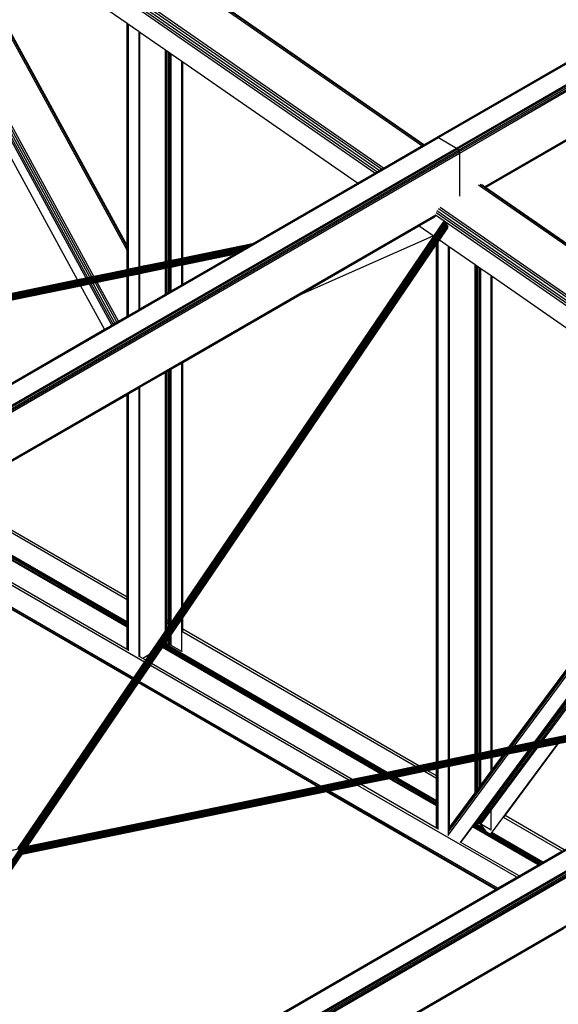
# Model space of a CAD drawing. Header units: millimetres. Extents: x 10 to 1250, y -62 to 528.
# Tile 661 of 909: x 607.291 to 608.254, y 514.406 to 516.164. Entities that reach past the tile are written whole.
import ezdxf

# ---------------------------------------------------------------- set-up
doc = ezdxf.new("R2010")
doc.units = ezdxf.units.MM
doc.header["$LTSCALE"] = 0.05

msp = doc.modelspace()

# ---------------------------------------------------------------- linework, layer by layer
at = {"color": 8}
for p, q in [((608.0377, 515.9543), (610.7471, 517.5185)), ((608.0397, 515.9536), (610.7491, 517.5178)), ((608.0718, 515.935), (610.7812, 517.4993)), ((608.0738, 515.9334), (610.7832, 517.4977)), ((608.0755, 515.9312), (610.7848, 517.4954)), ((608.0766, 515.9286), (610.786, 517.4929)), ((608.077, 515.9261), (610.7863, 517.4903)), ((608.1219, 515.866), (610.744, 517.3798)), ((608.1234, 515.865), (610.7435, 517.3777)), ((608.0361, 515.9539), (609.6352, 516.8772)), ((608.1239, 515.8646), (609.7565, 516.8072)), ((608.0101, 515.9389), (607.0057, 516.6348)), ((608.0126, 515.9404), (607.0088, 516.6359)), ((608.0137, 515.941), (607.0261, 516.6252)), ((607.9378, 515.8972), (606.9339, 516.5927)), ((607.9414, 515.8993), (606.937, 516.5952)), ((607.9294, 515.8923), (606.9296, 516.5851)), ((607.9335, 515.8947), (606.9313, 516.5891)), ((607.926, 515.8904), (606.9479, 516.5679)), ((607.41, 515.7028), (606.9656, 516.5158)), ((607.4128, 515.7034), (606.9706, 516.5124)), ((607.4164, 515.7042), (606.977, 516.5079)), ((607.4202, 515.7049), (606.9839, 516.5032)), ((607.4237, 515.7057), (606.9902, 516.4988)), ((607.4828, 515.7528), (607.1267, 516.4042)), ((607.4828, 515.7582), (607.1314, 516.401)), ((607.4828, 515.761), (607.1339, 516.3992)), ((607.4828, 516.1575), (607.1339, 516.3992)), ((607.3944, 515.6996), (607.0299, 516.3664)), ((607.4835, 516.157), (607.4828, 516.1575)), ((607.4828, 515.761), (607.4828, 516.1575)), ((607.4852, 516.1559), (607.4835, 516.157)), ((607.4835, 515.7596), (607.4835, 516.157)), ((607.4856, 516.1556), (607.4852, 516.1559)), ((607.4852, 515.7566), (607.4852, 516.1559)), ((607.4856, 515.7558), (607.4856, 516.1556)), ((607.5043, 516.1427), (607.4856, 516.1556)), ((607.5043, 515.7223), (607.5043, 516.1427)), ((607.506, 516.1415), (607.5043, 516.1427)), ((607.506, 515.7226), (607.506, 516.1415)), ((607.5518, 516.1097), (607.506, 516.1415)), ((607.5518, 515.732), (607.5518, 516.1097)), ((607.5541, 516.1081), (607.5518, 516.1097)), ((607.5541, 515.7325), (607.5541, 516.1081)), ((607.5569, 516.1062), (607.5541, 516.1081)), ((607.5569, 515.7331), (607.5569, 516.1062)), ((607.5596, 516.1043), (607.5569, 516.1062)), ((607.5596, 515.7336), (607.5596, 516.1043)), ((607.5605, 516.1037), (607.5596, 516.1043)), ((607.5605, 515.7338), (607.5605, 516.1037)), ((607.562, 516.1027), (607.5605, 516.1037)), ((607.562, 515.7341), (607.562, 516.1027)), ((607.5806, 516.0898), (607.562, 516.1027)), ((607.5806, 515.738), (607.5806, 516.0898)), ((607.5823, 516.0886), (607.5806, 516.0898)), ((607.5823, 515.7383), (607.5823, 516.0886)), ((607.8946, 515.8722), (607.5823, 516.0886)), ((605.3608, 514.4087), (608.0377, 515.9543)), ((605.3627, 514.408), (608.0397, 515.9536)), ((607.9414, 515.8993), (608.0101, 515.9389)), ((608.0101, 515.9389), (608.0126, 515.9404)), ((608.0126, 515.9404), (608.0137, 515.941)), ((608.0137, 515.941), (608.0361, 515.9539)), ((608.0361, 515.9539), (608.0377, 515.9543)), ((608.0377, 515.9543), (608.0397, 515.9536)), ((608.0397, 515.9536), (608.0718, 515.935)), ((605.3948, 514.3895), (608.0718, 515.935)), ((605.3968, 514.3879), (608.0738, 515.9334)), ((605.3985, 514.3856), (608.0755, 515.9312)), ((605.3996, 514.383), (608.0766, 515.9286)), ((605.4, 514.3805), (608.077, 515.9261)), ((608.0718, 515.935), (608.0738, 515.9334)), ((608.0738, 515.9334), (608.0755, 515.9312)), ((608.0755, 515.9312), (608.0766, 515.9286)), ((608.0766, 515.9286), (608.077, 515.9261)), ((608.077, 515.9261), (608.077, 515.849)), ((607.8946, 515.8722), (607.926, 515.8904)), ((607.926, 515.8904), (607.9294, 515.8923)), ((607.9294, 515.8923), (607.9335, 515.8947)), ((607.9335, 515.8947), (607.9378, 515.8972)), ((607.9378, 515.8972), (607.9414, 515.8993)), ((607.7071, 515.764), (607.8946, 515.8722)), ((609.1155, 515.1731), (608.1113, 515.8688)), ((609.118, 515.1746), (608.1144, 515.8699)), ((608.1219, 515.866), (608.1171, 515.8694)), ((608.1234, 515.865), (608.1219, 515.866)), ((608.1239, 515.8646), (608.1234, 515.865)), ((609.1191, 515.1752), (608.1239, 515.8646)), ((609.0348, 515.1265), (608.0352, 515.8191)), ((609.0389, 515.1289), (608.0369, 515.8231)), ((609.0432, 515.1313), (608.0396, 515.8267)), ((609.0468, 515.1334), (608.0426, 515.8291)), ((605.4449, 514.3204), (608.0346, 515.8156)), ((605.4464, 514.3194), (608.0342, 515.8135)), ((607.2878, 514.6838), (608.0484, 515.8025)), ((607.288, 514.6839), (608.0487, 515.8028)), ((607.2884, 514.6839), (608.0492, 515.803)), ((607.2889, 514.684), (608.0496, 515.803)), ((607.2894, 514.684), (608.0501, 515.803)), ((607.2899, 514.6839), (608.0507, 515.8029)), ((607.2905, 514.6838), (608.0512, 515.8028)), ((607.291, 514.6835), (608.0518, 515.8025)), ((607.2916, 514.6832), (608.0524, 515.8022)), ((607.2927, 514.6836), (608.053, 515.8017)), ((607.2941, 514.6843), (608.0535, 515.8013)), ((607.2955, 514.6849), (608.054, 515.8007)), ((607.2967, 514.6855), (608.0545, 515.8001)), ((607.2979, 514.6858), (608.055, 515.7995)), ((607.299, 514.6861), (608.0554, 515.7988)), ((607.2999, 514.6863), (608.0558, 515.7981)), ((608.0048, 515.7959), (608.0331, 515.8122)), ((608.0313, 515.7775), (608.0481, 515.8022)), ((609.0314, 515.1245), (608.0345, 515.8152)), ((607.3008, 514.6865), (608.0561, 515.7974)), ((607.3017, 514.6867), (608.0564, 515.7967)), ((607.3024, 514.6868), (608.0565, 515.796)), ((607.3031, 514.687), (608.0566, 515.7954)), ((607.3036, 514.6871), (608.0567, 515.7947)), ((607.3041, 514.6872), (608.0566, 515.7941)), ((607.3044, 514.6872), (608.0565, 515.7936)), ((607.7919, 515.673), (608.0027, 515.7947)), ((608.0048, 515.7959), (608.0027, 515.7947)), ((608.0027, 515.7947), (608.005, 515.7957)), ((608.0048, 515.7959), (608.005, 515.7957)), ((608.0304, 515.7781), (608.005, 515.7957)), ((608.0412, 515.7707), (608.0561, 515.7927)), ((608.0561, 515.7927), (608.0564, 515.7931)), ((607.7055, 515.7631), (606.1891, 515.4508)), ((607.7063, 515.7635), (606.1904, 515.4514)), ((607.7069, 515.7639), (606.1916, 515.4519)), ((607.5823, 515.1171), (608.0313, 515.7775)), ((607.7071, 515.764), (607.5823, 515.7383)), ((607.5823, 515.0958), (608.036, 515.7631)), ((607.7045, 515.7625), (607.7055, 515.7631)), ((607.7055, 515.7631), (607.7063, 515.7635)), ((607.7063, 515.7635), (607.7069, 515.7639)), ((607.7069, 515.7639), (607.7071, 515.764)), ((607.7919, 515.673), (608.0304, 515.7781)), ((608.0313, 515.7775), (608.0304, 515.7781)), ((608.036, 515.7631), (608.0367, 515.7642)), ((608.036, 514.8381), (608.036, 515.7631)), ((608.0367, 515.7642), (608.0388, 515.7673)), ((608.0367, 514.8382), (608.0367, 515.7642)), ((608.0388, 515.7673), (608.0412, 515.7707)), ((608.0388, 514.8387), (608.0388, 515.7673)), ((608.0575, 515.7594), (608.0412, 515.7707)), ((607.7033, 515.7618), (606.186, 515.4494)), ((607.7018, 515.7609), (606.1865, 515.4489)), ((607.7002, 515.76), (606.1871, 515.4485)), ((607.6984, 515.759), (606.1876, 515.4479)), ((607.7045, 515.7625), (606.1877, 515.4502)), ((607.6965, 515.7579), (606.1881, 515.4473)), ((607.6946, 515.7568), (606.1886, 515.4467)), ((607.6925, 515.7556), (606.189, 515.446)), ((607.6905, 515.7544), (606.1894, 515.4453)), ((607.6749, 515.7454), (606.1895, 515.4396)), ((607.6884, 515.7532), (606.1897, 515.4446)), ((607.6757, 515.7459), (606.1897, 515.4399)), ((607.6864, 515.752), (606.1899, 515.4439)), ((607.6766, 515.7464), (606.1899, 515.4403)), ((607.6844, 515.7509), (606.1901, 515.4432)), ((607.6778, 515.7471), (606.1901, 515.4408)), ((607.6825, 515.7498), (606.1902, 515.4425)), ((607.6792, 515.7479), (606.1902, 515.4413)), ((606.1903, 515.4419), (607.6808, 515.7488)), ((607.4835, 515.7596), (607.4828, 515.761)), ((607.4828, 515.7582), (607.4828, 515.761)), ((607.4835, 515.7568), (607.4828, 515.7582)), ((607.4828, 515.7528), (607.4828, 515.7582)), ((607.4828, 515.7178), (607.4828, 515.7528)), ((607.4835, 515.7515), (607.4828, 515.7528)), ((607.4852, 515.7566), (607.4835, 515.7596)), ((607.4835, 515.7568), (607.4835, 515.7596)), ((607.4835, 515.7515), (607.4835, 515.7568)), ((607.4852, 515.7538), (607.4835, 515.7568)), ((607.4835, 515.718), (607.4835, 515.7515)), ((607.4852, 515.7484), (607.4835, 515.7515)), ((607.4856, 515.7558), (607.4852, 515.7566)), ((607.4852, 515.7538), (607.4852, 515.7566)), ((607.4852, 515.7484), (607.4852, 515.7538)), ((607.4856, 515.753), (607.4852, 515.7538)), ((607.4856, 515.7476), (607.4852, 515.7484)), ((607.4852, 515.7183), (607.4852, 515.7484)), ((607.4856, 515.753), (607.4856, 515.7558)), ((607.4856, 515.7476), (607.4856, 515.753)), ((607.4856, 515.7184), (607.4856, 515.7476)), ((607.6745, 515.7452), (607.6749, 515.7454)), ((607.6749, 515.7454), (607.6757, 515.7459)), ((607.6757, 515.7459), (607.6766, 515.7464)), ((607.6766, 515.7464), (607.6778, 515.7471)), ((607.6778, 515.7471), (607.6792, 515.7479)), ((607.6792, 515.7479), (607.6808, 515.7488)), ((607.6808, 515.7488), (607.6825, 515.7498)), ((607.6825, 515.7498), (607.6844, 515.7509)), ((607.6844, 515.7509), (607.6864, 515.752)), ((607.6864, 515.752), (607.6884, 515.7532)), ((607.6884, 515.7532), (607.6905, 515.7544)), ((607.6905, 515.7544), (607.6925, 515.7556)), ((607.6925, 515.7556), (607.6946, 515.7568)), ((607.6946, 515.7568), (607.6965, 515.7579)), ((607.6965, 515.7579), (607.6984, 515.759)), ((607.6984, 515.759), (607.7002, 515.76)), ((607.7002, 515.76), (607.7018, 515.7609)), ((607.7018, 515.7609), (607.7033, 515.7618)), ((607.7033, 515.7618), (607.7045, 515.7625)), ((608.0575, 514.8425), (608.0575, 515.7594)), ((608.0592, 515.7582), (608.0575, 515.7594)), ((608.0592, 514.8429), (608.0592, 515.7582)), ((608.105, 515.7264), (608.0592, 515.7582)), ((607.6745, 515.7452), (606.1893, 515.4394)), ((607.5518, 515.732), (607.506, 515.7226)), ((607.5541, 515.7325), (607.5518, 515.732)), ((607.5569, 515.7331), (607.5541, 515.7325)), ((607.5596, 515.7336), (607.5569, 515.7331)), ((607.5605, 515.7338), (607.5596, 515.7336)), ((607.562, 515.7341), (607.5605, 515.7338)), ((607.5806, 515.738), (607.562, 515.7341)), ((607.5823, 515.7383), (607.5806, 515.738)), ((607.6742, 515.745), (607.5823, 515.7261)), ((607.5823, 515.692), (607.6742, 515.745)), ((607.6742, 515.745), (607.6745, 515.7452)), ((607.4828, 515.7178), (607.4237, 515.7057)), ((607.4835, 515.718), (607.4828, 515.7178)), ((607.4852, 515.7183), (607.4835, 515.718)), ((607.4856, 515.7184), (607.4852, 515.7183)), ((607.5043, 515.7223), (607.4856, 515.7184)), ((607.506, 515.7226), (607.5043, 515.7223)), ((607.506, 515.7104), (607.5043, 515.71)), ((607.5518, 515.7198), (607.506, 515.7104)), ((607.506, 515.6479), (607.506, 515.7104)), ((607.5541, 515.7203), (607.5518, 515.7198)), ((607.5518, 515.6743), (607.5518, 515.7198)), ((607.5569, 515.7209), (607.5541, 515.7203)), ((607.5541, 515.6757), (607.5541, 515.7203)), ((607.5596, 515.7214), (607.5569, 515.7209)), ((607.5569, 515.6773), (607.5569, 515.7209)), ((607.5605, 515.7216), (607.5596, 515.7214)), ((607.5596, 515.6788), (607.5596, 515.7214)), ((607.562, 515.7219), (607.5605, 515.7216)), ((607.5605, 515.6794), (607.5605, 515.7216)), ((607.5806, 515.7257), (607.562, 515.7219)), ((607.562, 515.6802), (607.562, 515.7219)), ((607.5823, 515.7261), (607.5806, 515.7257)), ((607.5806, 515.691), (607.5806, 515.7257)), ((607.5823, 515.692), (607.5823, 515.7261)), ((608.105, 514.8523), (608.105, 515.7264)), ((608.1073, 515.7248), (608.105, 515.7264)), ((608.1073, 514.8528), (608.1073, 515.7248)), ((608.1101, 515.7229), (608.1073, 515.7248)), ((608.1101, 514.8534), (608.1101, 515.7229)), ((608.1129, 515.721), (608.1101, 515.7229)), ((608.1129, 514.8539), (608.1129, 515.721)), ((608.1152, 515.7194), (608.1129, 515.721)), ((608.1152, 514.8544), (608.1152, 515.7194)), ((608.1339, 515.7065), (608.1152, 515.7194)), ((607.3944, 515.6996), (607.0299, 515.6246)), ((607.41, 515.7028), (607.3944, 515.6996)), ((607.4128, 515.7034), (607.41, 515.7028)), ((607.4164, 515.7042), (607.4128, 515.7034)), ((607.4202, 515.7049), (607.4164, 515.7042)), ((607.4224, 515.6932), (607.4188, 515.6924)), ((607.4237, 515.7057), (607.4202, 515.7049)), ((607.4262, 515.694), (607.4224, 515.6932)), ((607.4612, 515.622), (607.4224, 515.6932)), ((607.4297, 515.6947), (607.4262, 515.694)), ((607.4645, 515.6239), (607.4262, 515.694)), ((607.4828, 515.7056), (607.4297, 515.6947)), ((607.4674, 515.6256), (607.4297, 515.6947)), ((607.4835, 515.7058), (607.4828, 515.7056)), ((607.4828, 515.6345), (607.4828, 515.7056)), ((607.4852, 515.7061), (607.4835, 515.7058)), ((607.4835, 515.6349), (607.4835, 515.7058)), ((607.4856, 515.7062), (607.4852, 515.7061)), ((607.4852, 515.6359), (607.4852, 515.7061)), ((607.5043, 515.71), (607.4856, 515.7062)), ((607.4856, 515.6361), (607.4856, 515.7062)), ((607.5043, 515.6469), (607.5043, 515.71)), ((608.1339, 514.8583), (608.1339, 515.7065)), ((608.1356, 515.7053), (608.1339, 515.7065)), ((608.1356, 514.8586), (608.1356, 515.7053)), ((608.567, 515.4064), (608.1356, 515.7053)), ((607.4004, 515.6886), (607.0299, 515.6124)), ((607.416, 515.6918), (607.4004, 515.6886)), ((607.4426, 515.6113), (607.4004, 515.6886)), ((607.4188, 515.6924), (607.416, 515.6918)), ((607.4558, 515.6189), (607.416, 515.6918)), ((607.4582, 515.6203), (607.4188, 515.6924)), ((607.5518, 515.6743), (607.5541, 515.6757)), ((607.5541, 515.6757), (607.5569, 515.6773)), ((607.5569, 515.6773), (607.5596, 515.6788)), ((607.5596, 515.6788), (607.5605, 515.6794)), ((607.5605, 515.6794), (607.562, 515.6802)), ((607.562, 515.6802), (607.5806, 515.691)), ((607.5806, 515.691), (607.5823, 515.692)), ((607.506, 515.6479), (607.5518, 515.6743)), ((607.5823, 515.552), (607.7919, 515.673)), ((607.4856, 515.6361), (607.5043, 515.6469)), ((607.5043, 515.6469), (607.506, 515.6479)), ((607.4612, 515.622), (607.4645, 515.6239)), ((607.4645, 515.6239), (607.4674, 515.6256)), ((607.4674, 515.6256), (607.4828, 515.6345)), ((607.4828, 515.6345), (607.4835, 515.6349)), ((607.4835, 515.6349), (607.4852, 515.6359)), ((607.4852, 515.6359), (607.4856, 515.6361)), ((607.1132, 515.4211), (607.4426, 515.6113)), ((607.4426, 515.6113), (607.4558, 515.6189)), ((607.4558, 515.6189), (607.4582, 515.6203)), ((607.4582, 515.6203), (607.4612, 515.622)), ((607.5806, 515.551), (607.5823, 515.552)), ((607.5823, 515.1171), (607.5823, 515.552)), ((607.506, 515.5079), (607.5518, 515.5343)), ((607.5518, 515.5343), (607.5541, 515.5357)), ((607.5518, 515.0722), (607.5518, 515.5343)), ((607.5541, 515.5357), (607.5569, 515.5373)), ((607.5541, 515.0918), (607.5541, 515.5357)), ((607.5569, 515.5373), (607.5596, 515.5389)), ((607.5569, 515.0902), (607.5569, 515.5373)), ((607.5596, 515.5389), (607.5605, 515.5394)), ((607.5596, 515.0886), (607.5596, 515.5389)), ((607.5605, 515.5394), (607.562, 515.5402)), ((607.5605, 515.0881), (607.5605, 515.5394)), ((607.562, 515.5402), (607.5806, 515.551)), ((607.562, 515.0872), (607.562, 515.5402)), ((607.5806, 515.1146), (607.5806, 515.551)), ((607.4856, 515.4961), (607.5043, 515.5069)), ((607.5043, 515.5069), (607.506, 515.5079)), ((607.5043, 515.0272), (607.5043, 515.5069)), ((607.506, 515.0263), (607.506, 515.5079)), ((607.1697, 515.3137), (607.4828, 515.4945)), ((607.4828, 515.4945), (607.4835, 515.4949)), ((607.4828, 515.133), (607.4828, 515.4945)), ((607.4835, 515.4949), (607.4852, 515.4959)), ((607.4835, 515.1325), (607.4835, 515.4949)), ((607.4852, 515.4959), (607.4856, 515.4961)), ((607.4852, 515.1316), (607.4852, 515.4959)), ((607.4856, 515.1313), (607.4856, 515.4961)), ((608.1655, 514.8648), (608.567, 515.4064)), ((608.1669, 514.8651), (608.5678, 515.4058)), ((608.1703, 514.8658), (608.5697, 515.4045)), ((608.175, 514.8667), (608.5723, 515.4027)), ((608.2117, 514.8743), (608.5912, 515.3862)), ((608.2128, 514.8745), (608.5884, 515.3811)), ((608.2131, 514.8746), (608.5884, 515.3808)), ((608.2152, 514.875), (608.5884, 515.3784)), ((608.2185, 514.8757), (608.5884, 515.3747)), ((608.2225, 514.8765), (608.5884, 515.3701)), ((608.2266, 514.8774), (608.5884, 515.3654)), ((607.4828, 515.1283), (607.1656, 515.3114)), ((607.4828, 515.133), (607.1697, 515.3137)), ((607.4828, 515.084), (607.1272, 515.2892)), ((607.4828, 515.0865), (607.1294, 515.2905)), ((607.4828, 515.0886), (607.1313, 515.2916)), ((607.4828, 515.0793), (607.1232, 515.2869)), ((607.4828, 515.0814), (607.1251, 515.288)), ((607.5141, 515.0169), (607.0848, 515.2647)), ((607.4828, 515.0396), (607.0889, 515.2671)), ((607.4929, 514.9856), (607.0471, 515.243)), ((607.4934, 514.9863), (607.048, 515.2435)), ((607.4948, 514.9884), (607.0505, 515.2449)), ((606.4664, 513.643), (609.1434, 515.1886)), ((606.4684, 513.6423), (609.1454, 515.1879)), ((606.5005, 513.6238), (609.1775, 515.1693)), ((606.5024, 513.6222), (609.1794, 515.1677)), ((606.5041, 513.6199), (609.1811, 515.1655)), ((606.5052, 513.6173), (609.1822, 515.1629)), ((606.5056, 513.6148), (609.1826, 515.1604)), ((607.4835, 515.1325), (607.4828, 515.133)), ((607.4828, 515.1283), (607.4828, 515.133)), ((607.4852, 515.1316), (607.4835, 515.1325)), ((607.4835, 515.1279), (607.4835, 515.1325)), ((607.4856, 515.1313), (607.4852, 515.1316)), ((607.4852, 515.1269), (607.4852, 515.1316)), ((607.4856, 515.1267), (607.4856, 515.1313)), ((607.4835, 515.1279), (607.4828, 515.1283)), ((607.4828, 515.0886), (607.4828, 515.1283)), ((607.4852, 515.1269), (607.4835, 515.1279)), ((607.4835, 515.0882), (607.4835, 515.1279)), ((607.4856, 515.1267), (607.4852, 515.1269)), ((607.4852, 515.0872), (607.4852, 515.1269)), ((607.4856, 515.087), (607.4856, 515.1267)), ((607.562, 515.0872), (607.5806, 515.1146)), ((607.5806, 515.1146), (607.5823, 515.1171)), ((607.5806, 515.0933), (607.5823, 515.0958)), ((607.5823, 515.0755), (607.5823, 515.0958)), ((607.4835, 515.0882), (607.4828, 515.0886)), ((607.4828, 515.0865), (607.4828, 515.0886)), ((607.4835, 515.0861), (607.4828, 515.0865)), ((607.4828, 515.084), (607.4828, 515.0865)), ((607.4835, 515.0835), (607.4828, 515.084)), ((607.4828, 515.0814), (607.4828, 515.084)), ((607.4835, 515.081), (607.4828, 515.0814)), ((607.4828, 515.0793), (607.4828, 515.0814)), ((607.4828, 515.0396), (607.4828, 515.0793)), ((607.4835, 515.0789), (607.4828, 515.0793)), ((607.4852, 515.0872), (607.4835, 515.0882)), ((607.4835, 515.0861), (607.4835, 515.0882)), ((607.4852, 515.0851), (607.4835, 515.0861)), ((607.4835, 515.0835), (607.4835, 515.0861)), ((607.4852, 515.0826), (607.4835, 515.0835)), ((607.4835, 515.081), (607.4835, 515.0835)), ((607.4835, 515.0789), (607.4835, 515.081)), ((607.4852, 515.0801), (607.4835, 515.081)), ((607.4835, 515.0392), (607.4835, 515.0789)), ((607.4852, 515.0779), (607.4835, 515.0789)), ((607.4856, 515.087), (607.4852, 515.0872)), ((607.4852, 515.0851), (607.4852, 515.0872)), ((607.4856, 515.0849), (607.4852, 515.0851)), ((607.4852, 515.0826), (607.4852, 515.0851)), ((607.4856, 515.0823), (607.4852, 515.0826)), ((607.4852, 515.0801), (607.4852, 515.0826)), ((607.4852, 515.0779), (607.4852, 515.0801)), ((607.4856, 515.0798), (607.4852, 515.0801)), ((607.4852, 515.0383), (607.4852, 515.0779)), ((607.4856, 515.0777), (607.4852, 515.0779)), ((607.4856, 515.0849), (607.4856, 515.087)), ((607.4856, 515.0823), (607.4856, 515.0849)), ((607.4856, 515.0798), (607.4856, 515.0823)), ((607.4856, 515.0777), (607.4856, 515.0798)), ((607.4856, 515.038), (607.4856, 515.0777)), ((607.5569, 515.0902), (607.5541, 515.0918)), ((607.5541, 515.0871), (607.5541, 515.0918)), ((607.5569, 515.0855), (607.5541, 515.0871)), ((607.5541, 515.0756), (607.5541, 515.0871)), ((607.5541, 515.0756), (607.5569, 515.0797)), ((607.5569, 515.0855), (607.5569, 515.0902)), ((607.5569, 515.0797), (607.5569, 515.0855)), ((607.5569, 515.0797), (607.5596, 515.0837)), ((607.5605, 515.0881), (607.5596, 515.0886)), ((607.5596, 515.0839), (607.5596, 515.0886)), ((607.5597, 515.0839), (607.5596, 515.0839)), ((607.5596, 515.0837), (607.5596, 515.0839)), ((607.5596, 515.0837), (607.5597, 515.0839)), ((607.5597, 515.0839), (607.5605, 515.0851)), ((607.562, 515.0872), (607.5605, 515.0881)), ((607.5605, 515.0851), (607.5605, 515.0881)), ((607.5605, 515.0851), (607.562, 515.0872)), ((607.562, 515.0658), (607.5806, 515.0933)), ((607.562, 515.0872), (607.562, 515.0872)), ((607.5806, 515.0765), (607.5806, 515.0933)), ((607.5233, 515.0304), (607.5518, 515.0722)), ((607.5518, 515.0722), (607.5541, 515.0756)), ((607.5569, 515.0583), (607.5596, 515.0624)), ((607.5596, 515.0624), (607.562, 515.0658)), ((607.5596, 515.0491), (607.5596, 515.0624)), ((607.562, 515.0468), (607.562, 515.0658)), ((607.5823, 515.0755), (607.5806, 515.0765)), ((607.5806, 515.0718), (607.5806, 515.0765)), ((607.9987, 514.8304), (607.5806, 515.0718)), ((607.5806, 515.036), (607.5806, 515.0718)), ((608.0047, 514.8316), (607.5823, 515.0755)), ((607.5823, 515.0716), (607.5823, 515.0755)), ((606.5503, 513.5546), (609.1403, 515.0499)), ((606.5518, 513.5536), (609.1398, 515.0478)), ((607.5268, 515.0142), (607.5462, 515.0427)), ((607.5462, 515.0427), (607.5472, 515.0442)), ((607.9362, 514.8175), (607.5462, 515.0427)), ((607.5473, 515.0442), (607.5472, 515.0442)), ((607.5473, 515.0442), (607.5518, 515.0509)), ((607.5495, 515.0455), (607.5473, 515.0442)), ((607.9389, 514.8181), (607.5473, 515.0442)), ((607.5516, 515.0467), (607.5495, 515.0455)), ((607.9422, 514.8187), (607.5495, 515.0455)), ((607.5518, 515.0468), (607.5516, 515.0467)), ((607.9454, 514.8194), (607.5516, 515.0467)), ((607.5518, 515.0509), (607.5541, 515.0543)), ((607.5518, 515.0468), (607.5518, 515.0509)), ((607.5538, 515.0476), (607.5518, 515.0468)), ((607.5541, 515.0477), (607.5538, 515.0476)), ((607.9481, 514.82), (607.5538, 515.0476)), ((607.5541, 515.0543), (607.5569, 515.0583)), ((607.5541, 515.0491), (607.5541, 515.0543)), ((607.5541, 515.0491), (607.5569, 515.0494)), ((607.5541, 515.0477), (607.5541, 515.0491)), ((607.5569, 515.048), (607.5541, 515.0477)), ((607.5569, 515.0494), (607.5569, 515.0583)), ((607.5569, 515.048), (607.5569, 515.0494)), ((607.5596, 515.0477), (607.5569, 515.048)), ((607.5596, 515.0491), (607.5602, 515.049)), ((607.5596, 515.0477), (607.5596, 515.0491)), ((607.562, 515.0468), (607.5596, 515.0477)), ((607.5806, 515.036), (607.562, 515.0468)), ((607.4835, 515.0392), (607.4828, 515.0396)), ((607.4835, 515.0391), (607.4835, 515.0392)), ((607.4852, 515.0383), (607.4835, 515.0392)), ((607.4856, 515.038), (607.4852, 515.0383)), ((607.4856, 515.0373), (607.4856, 515.038)), ((607.5043, 515.0265), (607.5043, 515.0272)), ((607.506, 515.0263), (607.5043, 515.0272)), ((607.5111, 515.0233), (607.506, 515.0263)), ((607.5233, 515.0304), (607.5111, 515.0233)), ((607.5164, 515.0202), (607.5233, 515.0304)), ((607.5817, 515.0366), (607.5806, 515.036)), ((607.4948, 514.9884), (607.5141, 515.0169)), ((607.5052, 514.9824), (607.5245, 515.0109)), ((607.5164, 515.0202), (607.5111, 515.0233)), ((607.5141, 515.0169), (607.5164, 515.0202)), ((607.5245, 515.0109), (607.5268, 515.0142)), ((607.8796, 514.8058), (607.5245, 515.0109)), ((607.8856, 514.8071), (607.5268, 515.0142)), ((608.8086, 514.9959), (607.2916, 514.6832)), ((608.8072, 514.9951), (607.2922, 514.6827)), ((608.8056, 514.9942), (607.2927, 514.6823)), ((608.8099, 514.9966), (607.2933, 514.684)), ((608.8038, 514.9931), (607.2933, 514.6817)), ((608.8019, 514.992), (607.2938, 514.6811)), ((608.7999, 514.9909), (607.2942, 514.6805)), ((608.8109, 514.9972), (607.2947, 514.6846)), ((608.7979, 514.9897), (607.2947, 514.6798)), ((608.8117, 514.9977), (607.296, 514.6852)), ((608.8122, 514.998), (607.2973, 514.6857)), ((607.2877, 514.6838), (607.4929, 514.9856)), ((608.7958, 514.9885), (607.295, 514.6791)), ((608.7798, 514.9793), (607.295, 514.6732)), ((608.7803, 514.9796), (607.2951, 514.6734)), ((608.7938, 514.9873), (607.2953, 514.6784)), ((608.781, 514.98), (607.2953, 514.6737)), ((608.7917, 514.9862), (607.2956, 514.6777)), ((608.782, 514.9805), (607.2956, 514.6741)), ((608.7898, 514.985), (607.2958, 514.677)), ((608.7832, 514.9812), (607.2958, 514.6746)), ((608.7879, 514.984), (607.2959, 514.6763)), ((607.2959, 514.6757), (608.7862, 514.983)), ((608.7846, 514.982), (607.2959, 514.6751)), ((607.3045, 514.6873), (607.5033, 514.9796)), ((607.3046, 514.6873), (607.5033, 514.9796)), ((607.4929, 514.9856), (607.4934, 514.9863)), ((607.4934, 514.9863), (607.4948, 514.9884)), ((607.5033, 514.9796), (607.5038, 514.9803)), ((607.8241, 514.7944), (607.5033, 514.9796)), ((607.5038, 514.9803), (607.5052, 514.9824)), ((607.8254, 514.7947), (607.5038, 514.9803)), ((607.829, 514.7954), (607.5052, 514.9824)), ((608.5884, 514.9397), (608.2537, 514.8707)), ((608.2633, 514.8849), (608.2266, 514.8774)), ((608.1328, 514.709), (608.2526, 514.8705)), ((608.1588, 514.7427), (608.2537, 514.8707)), ((608.175, 514.8667), (608.1703, 514.8658)), ((608.2117, 514.8743), (608.175, 514.8667)), ((608.2128, 514.8745), (608.2117, 514.8743)), ((608.2131, 514.8746), (608.2128, 514.8745)), ((608.2152, 514.875), (608.2131, 514.8746)), ((608.2185, 514.8757), (608.2152, 514.875)), ((608.2526, 514.8705), (608.2159, 514.8629)), ((608.2225, 514.8765), (608.2185, 514.8757)), ((608.2266, 514.8774), (608.2225, 514.8765)), ((608.2537, 514.8707), (608.2526, 514.8705)), ((608.0575, 514.7082), (608.1643, 514.8523)), ((608.0575, 514.7136), (608.1596, 514.8513)), ((608.105, 514.8523), (608.0592, 514.8429)), ((608.0592, 514.7198), (608.1562, 514.8506)), ((608.0787, 514.6949), (608.201, 514.8599)), ((608.1073, 514.8528), (608.105, 514.8523)), ((608.1052, 514.7293), (608.2021, 514.8601)), ((608.1056, 514.7296), (608.2024, 514.8602)), ((608.1101, 514.8534), (608.1073, 514.8528)), ((608.1079, 514.7303), (608.2045, 514.8606)), ((608.1129, 514.8539), (608.1101, 514.8534)), ((608.1105, 514.73), (608.2078, 514.8613)), ((608.1152, 514.8544), (608.1129, 514.8539)), ((608.113, 514.7288), (608.2118, 514.8621)), ((608.1339, 514.8583), (608.1152, 514.8544)), ((608.1339, 514.7523), (608.2159, 514.8629)), ((608.1356, 514.8586), (608.1339, 514.8583)), ((608.1655, 514.8648), (608.1356, 514.8586)), ((608.1356, 514.8244), (608.1548, 514.8503)), ((608.1548, 514.8503), (608.1356, 514.8464)), ((608.1562, 514.8506), (608.1548, 514.8503)), ((608.1596, 514.8513), (608.1562, 514.8506)), ((608.1643, 514.8523), (608.1596, 514.8513)), ((608.201, 514.8599), (608.1643, 514.8523)), ((608.1669, 514.8651), (608.1655, 514.8648)), ((608.1703, 514.8658), (608.1669, 514.8651)), ((608.2021, 514.8601), (608.201, 514.8599)), ((608.2024, 514.8602), (608.2021, 514.8601)), ((608.2045, 514.8606), (608.2024, 514.8602)), ((608.2078, 514.8613), (608.2045, 514.8606)), ((608.2118, 514.8621), (608.2078, 514.8613)), ((608.2159, 514.8629), (608.2118, 514.8621)), ((608.0047, 514.8316), (607.9987, 514.8304)), ((608.036, 514.8381), (608.0047, 514.8316)), ((608.0367, 514.8382), (608.036, 514.8381)), ((608.0388, 514.8387), (608.0367, 514.8382)), ((608.0575, 514.8425), (608.0388, 514.8387)), ((608.0592, 514.8429), (608.0575, 514.8425)), ((608.105, 514.8401), (608.0592, 514.8306)), ((608.1073, 514.8406), (608.105, 514.8401)), ((608.105, 514.7832), (608.105, 514.8401)), ((608.1101, 514.8411), (608.1073, 514.8406)), ((608.1073, 514.7863), (608.1073, 514.8406)), ((608.1129, 514.8417), (608.1101, 514.8411)), ((608.1101, 514.79), (608.1101, 514.8411)), ((608.1152, 514.8422), (608.1129, 514.8417)), ((608.1129, 514.7937), (608.1129, 514.8417)), ((608.1339, 514.846), (608.1152, 514.8422)), ((608.1152, 514.7969), (608.1152, 514.8422)), ((608.1356, 514.8464), (608.1339, 514.846)), ((608.1339, 514.8221), (608.1339, 514.846)), ((608.1356, 514.8244), (608.1356, 514.8464)), ((607.9362, 514.8175), (607.8856, 514.8071)), ((607.9389, 514.8181), (607.9362, 514.8175)), ((607.9422, 514.8187), (607.9389, 514.8181)), ((607.9454, 514.8194), (607.9422, 514.8187)), ((607.9481, 514.82), (607.9454, 514.8194)), ((607.9987, 514.8304), (607.9481, 514.82)), ((608.0144, 514.8214), (607.9637, 514.8109)), ((608.0203, 514.8226), (608.0144, 514.8214)), ((608.036, 514.8089), (608.0144, 514.8214)), ((608.036, 514.8258), (608.0203, 514.8226)), ((608.036, 514.8135), (608.0203, 514.8226)), ((608.0367, 514.826), (608.036, 514.8258)), ((608.036, 514.8135), (608.036, 514.8258)), ((608.0367, 514.8131), (608.036, 514.8135)), ((608.036, 514.8089), (608.036, 514.8135)), ((608.0388, 514.8264), (608.0367, 514.826)), ((608.0367, 514.8131), (608.0367, 514.826)), ((608.0575, 514.8303), (608.0388, 514.8264)), ((608.0388, 514.7179), (608.0388, 514.8264)), ((608.0592, 514.8306), (608.0575, 514.8303)), ((608.0575, 514.7191), (608.0575, 514.8303)), ((608.0592, 514.7214), (608.0592, 514.8306)), ((608.1152, 514.7969), (608.1339, 514.8221)), ((608.1339, 514.8221), (608.1356, 514.8244)), ((607.8796, 514.8058), (607.829, 514.7954)), ((607.8953, 514.7968), (607.8446, 514.7864)), ((607.8856, 514.8071), (607.8796, 514.8058)), ((607.9012, 514.7981), (607.8953, 514.7968)), ((608.1795, 514.6327), (607.8953, 514.7968)), ((607.9518, 514.8085), (607.9012, 514.7981)), ((608.036, 514.7202), (607.9012, 514.7981)), ((607.9546, 514.8091), (607.9518, 514.8085)), ((608.036, 514.7599), (607.9518, 514.8085)), ((607.9578, 514.8097), (607.9546, 514.8091)), ((608.036, 514.762), (607.9546, 514.8091)), ((607.961, 514.8104), (607.9578, 514.8097)), ((608.036, 514.7646), (607.9578, 514.8097)), ((607.9637, 514.8109), (607.961, 514.8104)), ((608.036, 514.7671), (607.961, 514.8104)), ((608.036, 514.7692), (607.9637, 514.8109)), ((608.0367, 514.8085), (608.036, 514.8089)), ((608.036, 514.7692), (608.036, 514.8089)), ((608.0367, 514.8085), (608.0367, 514.8131)), ((608.0367, 514.7688), (608.0367, 514.8085)), ((608.1129, 514.7937), (608.1152, 514.7969)), ((607.8397, 514.7854), (607.2949, 514.6731)), ((607.8241, 514.7944), (607.3046, 514.6873)), ((607.8254, 514.7947), (607.8241, 514.7944)), ((607.829, 514.7954), (607.8254, 514.7947)), ((607.841, 514.7856), (607.8397, 514.7854)), ((608.1418, 514.6109), (607.8397, 514.7854)), ((607.8446, 514.7864), (607.841, 514.7856)), ((608.1427, 514.6114), (607.841, 514.7856)), ((608.1452, 514.6129), (607.8446, 514.7864)), ((608.0592, 514.7214), (608.105, 514.7832)), ((608.105, 514.7832), (608.1073, 514.7863)), ((608.1073, 514.7863), (608.1101, 514.79)), ((608.1101, 514.79), (608.1129, 514.7937)), ((608.0367, 514.7688), (608.036, 514.7692)), ((608.036, 514.7671), (608.036, 514.7692)), ((608.0367, 514.7667), (608.036, 514.7671)), ((608.036, 514.7646), (608.036, 514.7671)), ((608.0367, 514.7641), (608.036, 514.7646)), ((608.036, 514.762), (608.036, 514.7646)), ((608.0367, 514.7616), (608.036, 514.762)), ((608.036, 514.7599), (608.036, 514.762)), ((608.0367, 514.7667), (608.0367, 514.7688)), ((608.0367, 514.7641), (608.0367, 514.7667)), ((608.0367, 514.7616), (608.0367, 514.7641)), ((608.0367, 514.7595), (608.0367, 514.7616)), ((608.0367, 514.7595), (608.036, 514.7599)), ((608.036, 514.7202), (608.036, 514.7599)), ((608.0367, 514.7198), (608.0367, 514.7595)), ((608.1153, 514.7273), (608.1339, 514.7523)), ((608.1339, 514.7166), (608.1339, 514.7523)), ((608.1014, 514.7243), (608.1027, 514.726)), ((608.1027, 514.726), (608.1028, 514.7261)), ((608.2219, 514.6572), (608.1027, 514.726)), ((608.1028, 514.7261), (608.105, 514.7291)), ((608.1049, 514.7273), (608.1028, 514.7261)), ((608.105, 514.7274), (608.1049, 514.7273)), ((608.1231, 514.7168), (608.1049, 514.7273)), ((608.105, 514.7291), (608.1052, 514.7293)), ((608.105, 514.7274), (608.105, 514.7291)), ((608.1071, 514.7282), (608.105, 514.7274)), ((608.1056, 514.7296), (608.1052, 514.7293)), ((608.1073, 514.7301), (608.1056, 514.7296)), ((608.1073, 514.7283), (608.1071, 514.7282)), ((608.12, 514.7208), (608.1071, 514.7282)), ((608.1079, 514.7303), (608.1073, 514.7301)), ((608.1073, 514.7297), (608.1073, 514.7301)), ((608.1073, 514.7297), (608.1101, 514.73)), ((608.1073, 514.7283), (608.1073, 514.7297)), ((608.1101, 514.7286), (608.1073, 514.7283)), ((608.1101, 514.73), (608.1079, 514.7303)), ((608.1101, 514.73), (608.1107, 514.7299)), ((608.1101, 514.73), (608.1101, 514.73)), ((608.1105, 514.73), (608.1101, 514.73)), ((608.1101, 514.7286), (608.1101, 514.73)), ((608.1129, 514.7283), (608.1101, 514.7286)), ((608.1107, 514.7299), (608.1105, 514.73)), ((608.1129, 514.7289), (608.1107, 514.7299)), ((608.1129, 514.7283), (608.1129, 514.7289)), ((608.113, 514.7288), (608.1129, 514.7289)), ((608.1141, 514.7278), (608.1129, 514.7283)), ((608.1141, 514.7278), (608.113, 514.7288)), ((608.1141, 514.7278), (608.1142, 514.7278)), ((608.1151, 514.727), (608.1142, 514.7278)), ((608.1142, 514.7278), (608.1142, 514.7278)), ((608.1151, 514.727), (608.1153, 514.7273)), ((608.12, 514.7208), (608.1151, 514.727)), ((608.1339, 514.7166), (608.1153, 514.7273)), ((608.2603, 514.6794), (608.1561, 514.7396)), ((608.1567, 514.7399), (608.1588, 514.7427)), ((608.2644, 514.6817), (608.1588, 514.7427)), ((608.0367, 514.7198), (608.036, 514.7202)), ((608.0367, 514.7197), (608.0367, 514.7198)), ((608.0569, 514.7074), (608.0575, 514.7082)), ((608.0575, 514.7191), (608.0592, 514.7214)), ((608.0575, 514.7175), (608.0592, 514.7198)), ((608.0575, 514.7175), (608.0575, 514.7191)), ((608.0575, 514.7136), (608.0575, 514.7175)), ((608.0575, 514.7082), (608.0575, 514.7136)), ((608.0575, 514.7071), (608.0575, 514.7082)), ((608.0592, 514.7198), (608.0592, 514.7214)), ((608.0592, 514.719), (608.0592, 514.7198)), ((608.0797, 514.695), (608.1003, 514.7228)), ((608.1003, 514.7228), (608.1014, 514.7243)), ((608.2179, 514.6549), (608.1003, 514.7228)), ((608.2198, 514.6559), (608.1014, 514.7243)), ((608.1231, 514.7168), (608.12, 514.7208)), ((608.1262, 514.7129), (608.1231, 514.7168)), ((608.2241, 514.6585), (608.1343, 514.7103)), ((608.226, 514.6595), (608.1355, 514.7118)), ((608.0797, 514.695), (608.0793, 514.6952)), ((608.1836, 514.635), (608.0797, 514.695)), ((607.291, 514.6835), (605.4644, 514.3069)), ((607.2916, 514.6832), (605.4649, 514.3066)), ((606.6614, 513.7562), (607.2916, 514.6832)), ((606.6628, 513.757), (607.2922, 514.6827)), ((606.6643, 513.7579), (607.2927, 514.6823)), ((606.6658, 513.7587), (607.2933, 514.6817)), ((606.6673, 513.7596), (607.2938, 514.6811)), ((606.6687, 513.7605), (607.2942, 514.6805)), ((606.6702, 513.7613), (607.2947, 514.6798)), ((606.6716, 513.7621), (607.295, 514.6791)), ((606.6729, 513.7628), (607.2953, 514.6784)), ((606.6741, 513.7635), (607.2956, 514.6777)), ((606.6751, 513.7641), (607.2958, 514.677)), ((606.676, 513.7647), (607.2959, 514.6763)), ((606.6768, 513.7651), (607.2959, 514.6757)), ((606.6774, 513.7655), (607.2959, 514.6751)), ((606.6779, 513.7657), (607.2958, 514.6746)), ((606.6782, 513.7659), (607.2949, 514.6731)), ((607.2949, 514.6731), (607.295, 514.6732)), ((607.295, 514.6732), (607.2951, 514.6734)), ((607.2951, 514.6734), (607.2953, 514.6737)), ((607.2953, 514.6737), (607.2956, 514.6741)), ((607.299, 514.6861), (607.2984, 514.686)), ((607.2994, 514.6862), (607.299, 514.6861)), ((607.2999, 514.6863), (607.2994, 514.6862)), ((607.3008, 514.6865), (607.2999, 514.6863)), ((607.3017, 514.6867), (607.3008, 514.6865)), ((607.3024, 514.6868), (607.3017, 514.6867)), ((607.3031, 514.687), (607.3024, 514.6868)), ((607.3036, 514.6871), (607.3031, 514.687)), ((607.3041, 514.6872), (607.3036, 514.6871)), ((607.3044, 514.6872), (607.3041, 514.6872)), ((607.3045, 514.6873), (607.3044, 514.6872)), ((607.3046, 514.6873), (607.3045, 514.6873)), ((608.226, 514.6595), (608.2603, 514.6794)), ((608.2179, 514.6549), (608.2198, 514.6559)), ((608.2198, 514.6559), (608.2219, 514.6572)), ((608.2219, 514.6572), (608.2241, 514.6585)), ((608.2241, 514.6585), (608.226, 514.6595)), ((608.1836, 514.635), (608.2179, 514.6549)), ((608.1452, 514.6129), (608.1795, 514.6327)), ((608.1795, 514.6327), (608.1836, 514.635)), ((606.6782, 513.7659), (608.1418, 514.6109)), ((608.1418, 514.6109), (608.1427, 514.6114)), ((608.1427, 514.6114), (608.1452, 514.6129)), ((606.5523, 513.5532), (608.2631, 514.5409))]:
    msp.add_line(p, q, dxfattribs=at)

doc.saveas('drawing.dxf')
